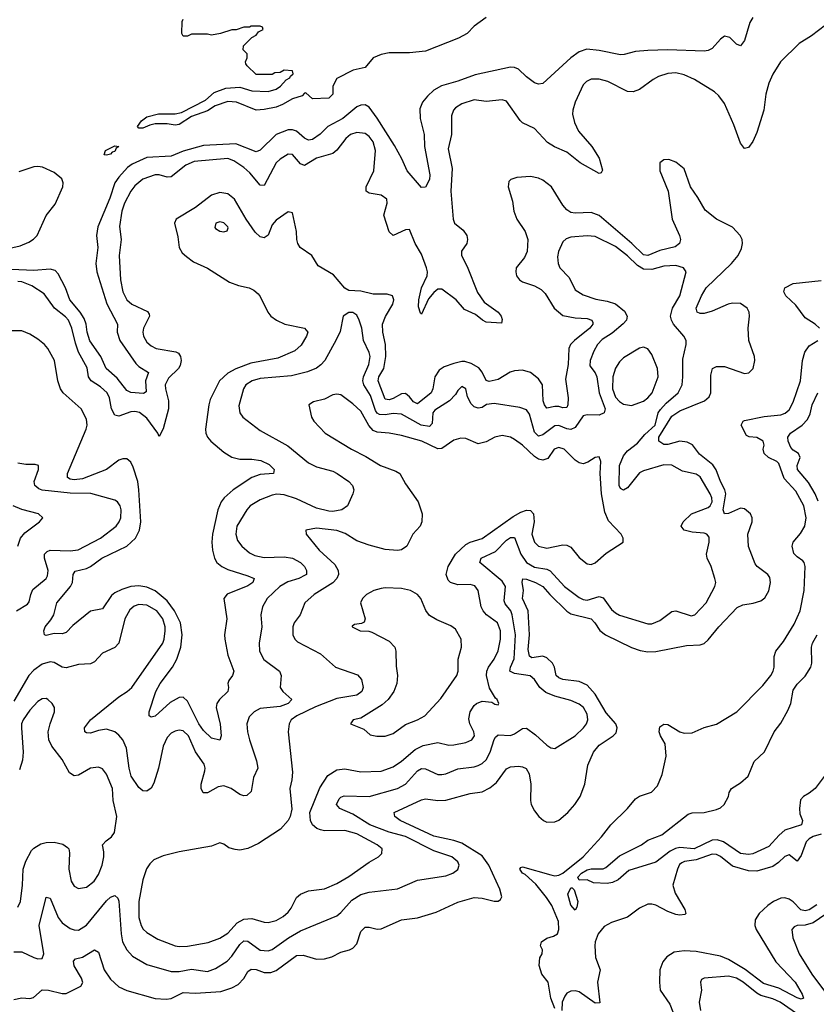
# Model space of a CAD drawing. Header units: inches. Extents: x 1384664 to 1536621, y 460766 to 646467.
# Tile 442 of 488: x 1463620 to 1467565, y 603180 to 608059. Entities that reach past the tile are written whole.
import ezdxf

# ---------------------------------------------------------------- set-up
doc = ezdxf.new("R2010")
doc.units = ezdxf.units.IN
doc.header["$MEASUREMENT"] = 0
doc.layers.add('B4660', color=7, linetype='Continuous')

msp = doc.modelspace()

# ---------------------------------------------------------------- linework, layer by layer
at = {"layer": 'B4660', "color": 5}
for points, elevation in [([(1467250.2, 608069.8), (1467235.5, 608044.5), (1467210, 607956), (1467190, 607929.2), (1467170, 607937), (1467137, 607970), (1467110, 607977.4), (1467090, 607962.9), (1467050, 607916.9), (1467030, 607906.8), (1467010, 607903.5), (1466830, 607909), (1466730, 607905.8), (1466670, 607900.9), (1466614.3, 607885.7), (1466595.1, 607884.9), (1466490, 607906.9), (1466427.8, 607912.2), (1466390, 607900.3), (1466349.6, 607870.4), (1466210, 607742), (1466190, 607739.6), (1466170, 607746.6), (1466130, 607775.6), (1466090, 607813.3), (1466070, 607822.7), (1466050, 607823.6), (1465874.9, 607785.1), (1465790, 607754.3), (1465708.3, 607731.7), (1465671, 607709), (1465639.3, 607680.7), (1465614.5, 607650), (1465602.2, 607617.8), (1465603.6, 607570), (1465623.1, 607490), (1465624.7, 607430), (1465651.2, 607290), (1465650, 607267.3), (1465630, 607229.8), (1465610, 607227.6), (1465539.3, 607310), (1465512.3, 607370), (1465475.6, 607435.6), (1465390, 607570.7), (1465350, 607624.8), (1465330, 607636.2), (1465310, 607635.3), (1465290, 607626.6), (1465220.5, 607570), (1465145.6, 607530), (1465108.5, 607491.5), (1465070, 607465.6), (1465050, 607461.8), (1465030, 607471.8), (1464990, 607505.8), (1464970, 607512.5), (1464950, 607512.6), (1464889.4, 607490), (1464810, 607411.6), (1464790, 607404.8), (1464690, 607444.5), (1464530, 607436.2), (1464430, 607407), (1464370, 607382.4), (1464250, 607375.8), (1464176.4, 607343.6), (1464153.9, 607326.1), (1464110, 607278.5), (1464091, 607250), (1464065.7, 607174.3), (1464007.2, 607032.8), (1464000.1, 606990), (1464006.1, 606930), (1463995.9, 606850), (1464001.5, 606810), (1464051.7, 606651.7), (1464103.2, 606550), (1464103, 606510), (1464115.4, 606470), (1464195.2, 606355.2), (1464210, 606340.5), (1464257.2, 606310), (1464243, 606270), (1464245.8, 606214.2), (1464233.5, 606206.5), (1464170, 606210.8), (1464150, 606220.8), (1464102.2, 606282.2), (1464047.9, 606330), (1464021.1, 606390), (1463967.2, 606467.2), (1463954.5, 606510), (1463948.8, 606550), (1463938.3, 606578.3), (1463918.3, 606610), (1463868.6, 606670), (1463845.6, 606730), (1463810, 606799.2), (1463795.4, 606815.4), (1463770, 606822.8), (1463690, 606816), (1463578.3, 606821.7)], 660), ([(1465930, 608069.5), (1465870, 608026.6), (1465835.5, 607990), (1465793.4, 607966.6), (1465630, 607903.6), (1465550, 607894.5), (1465450, 607894.5), (1465410, 607886.6), (1465370.4, 607869.6), (1465330, 607821.2), (1465270.9, 607809.1), (1465190, 607768), (1465170.8, 607729.2), (1465170.6, 607690), (1465150, 607669.4), (1465070, 607666), (1465036.4, 607696.4), (1465030, 607695.3), (1465018.8, 607681.2), (1464970, 607666.6), (1464922, 607638), (1464890, 607625.8), (1464830, 607613.1), (1464791, 607611), (1464694, 607650), (1464650, 607652.9), (1464587.5, 607632.5), (1464550, 607606.6), (1464470, 607579.7), (1464410, 607540.3), (1464390, 607536.8), (1464350, 607542.5), (1464290, 607542.2), (1464263.4, 607536.6), (1464230, 607521), (1464210, 607521.6), (1464203.5, 607530), (1464222, 607558), (1464250, 607577.6), (1464307.4, 607592.6), (1464390, 607592.2), (1464420.3, 607599.7), (1464539.7, 607660.3), (1464582.3, 607697.7), (1464640.8, 607719.2), (1464710, 607724.9), (1464770, 607706.4), (1464850, 607703.7), (1464890, 607714.8), (1464911.8, 607730), (1464939.3, 607760.7), (1464957.2, 607770), (1464960.2, 607779.8), (1464974, 607790), (1464970, 607806), (1464930, 607808), (1464910, 607798), (1464883.6, 607796.4), (1464870, 607788), (1464790, 607788), (1464746, 607830), (1464740.4, 607840.4), (1464738, 607850), (1464746, 607870), (1464746, 607890), (1464726, 607910), (1464728, 607930), (1464768.9, 607971.1), (1464790, 607982), (1464802, 607998), (1464826, 608010), (1464822, 608022), (1464810, 608026), (1464766, 608026), (1464758, 608022), (1464730, 608022), (1464690.9, 608009.1), (1464670, 608008.7), (1464614, 607990), (1464570, 607982), (1464550, 607988), (1464470, 607988), (1464450, 607978), (1464430, 607978), (1464422, 607990), (1464424, 608050), (1464430, 608062)], 640), ([(1467610, 608031.1), (1467541.8, 607978.2), (1467479.8, 607940.2), (1467387.6, 607850), (1467350, 607788.2), (1467330, 607744.2), (1467316, 607690), (1467305.9, 607610), (1467270, 607500.5), (1467250, 607454.7), (1467230, 607425.6), (1467210, 607420.7), (1467190, 607447.3), (1467157.1, 607537.1), (1467110, 607644.2), (1467082, 607682), (1467061, 607701), (1466962.6, 607762.6), (1466910, 607785.5), (1466870, 607795), (1466830, 607792.2), (1466783.4, 607776.6), (1466757, 607763), (1466690, 607712.8), (1466658.7, 607701.3), (1466630, 607703.7), (1466532.7, 607752.7), (1466490, 607764.9), (1466450, 607764.1), (1466426.8, 607753.2), (1466410, 607736), (1466371, 607650), (1466359.3, 607610), (1466358.2, 607590), (1466368.3, 607550), (1466387.3, 607507.3), (1466452.7, 607430), (1466490, 607372), (1466506.4, 607313.6), (1466499.9, 607300.1), (1466490, 607296.3), (1466396, 607350), (1466330, 607403), (1466269, 607429), (1466234.3, 607450), (1466170, 607520.2), (1466110, 607548.2), (1466098.9, 607558.9), (1466030, 607655.4), (1466010, 607661.4), (1465930, 607653.3), (1465870, 607661.8), (1465810, 607642.2), (1465778.1, 607621.9), (1465767.5, 607610), (1465757.5, 607582.5), (1465757.7, 607490), (1465741.8, 607418.2), (1465761.2, 607321.2), (1465755.3, 607210), (1465766.1, 607070), (1465773.2, 607050), (1465816.4, 607016.4), (1465834, 606990), (1465838.1, 606970), (1465833.4, 606950), (1465808.4, 606911.6), (1465808.2, 606890), (1465835.3, 606835.3), (1465886.4, 606706.4), (1465919.9, 606659.9), (1465989.2, 606610), (1466004.4, 606590), (1466010, 606574), (1466005.2, 606554.8), (1465930, 606559.8), (1465911.1, 606570), (1465877.5, 606597.5), (1465822.9, 606622.9), (1465781.6, 606670), (1465710, 606723.2), (1465690, 606724.1), (1465670, 606707.8), (1465645.1, 606674.9), (1465610, 606599.6), (1465604.2, 606604.2), (1465595.5, 606635.6), (1465595.8, 606670), (1465610, 606730.2), (1465637.1, 606790), (1465639.3, 606810), (1465635.1, 606830), (1465610, 606896.5), (1465579.1, 606950), (1465550, 607019.8), (1465530, 607018.2), (1465470, 606988.8), (1465450, 607007.6), (1465423.4, 607090), (1465440.3, 607150), (1465437.7, 607170), (1465409.6, 607190), (1465350, 607199.4), (1465335.6, 607210), (1465336.1, 607230), (1465374.2, 607310), (1465382.5, 607410), (1465370, 607454.4), (1465350, 607480.5), (1465330, 607494.5), (1465290, 607499.4), (1465258, 607490), (1465235.5, 607470), (1465190, 607412.2), (1465170, 607396.6), (1465090, 607372.3), (1465030, 607337), (1465010, 607343.9), (1464970, 607390.7), (1464950, 607392.2), (1464910, 607368), (1464889.5, 607350), (1464830, 607236.8), (1464810, 607239), (1464759.5, 607299.5), (1464730, 607326.4), (1464679.5, 607359.5), (1464650, 607370.3), (1464484.5, 607355.5), (1464442, 607338), (1464370, 607280.2), (1464350, 607279.4), (1464310, 607290.4), (1464290, 607290.9), (1464230, 607269.2), (1464190, 607236.3), (1464170.4, 607209.6), (1464138.7, 607150), (1464124.6, 607110), (1464114.4, 607034.4), (1464122.8, 606970), (1464112.5, 606890), (1464118.7, 606770), (1464129.6, 606710), (1464150.8, 606670.8), (1464174.5, 606650), (1464252.3, 606612.3), (1464260.2, 606600.2), (1464263, 606590), (1464232.6, 606530), (1464228.7, 606510), (1464232.2, 606490), (1464250, 606460.3), (1464270, 606442.6), (1464294.9, 606430), (1464393.1, 606413.1), (1464406.3, 606406.3), (1464416.6, 606390), (1464420.1, 606370), (1464414.7, 606345.3), (1464406, 606330), (1464357.2, 606282.8), (1464340.1, 606250), (1464341.2, 606230), (1464356.9, 606170), (1464357.2, 606130), (1464330, 606031.5), (1464310, 605993.6), (1464303.7, 606010), (1464250, 606084.5), (1464212.6, 606112.6), (1464190, 606117.7), (1464170, 606116.3), (1464110, 606094), (1464090, 606098.5), (1464073.7, 606130), (1464064.7, 606184.7), (1464052.1, 606210), (1464020.1, 606240.1), (1463973.1, 606270), (1463960.3, 606290), (1463953.6, 606333.6), (1463911.1, 606411.1), (1463895.5, 606455.5), (1463877.8, 606530), (1463861.1, 606570), (1463847, 606587), (1463791.5, 606630), (1463740.5, 606700.5), (1463680.2, 606740.2), (1463630, 606759.5), (1463610, 606761.3)], 680), ([(1463590, 603203.5), (1463630, 603211.8), (1463670, 603208.5), (1463687.1, 603212.9), (1463730, 603250.9), (1463762.8, 603250), (1463830, 603234.1), (1463850, 603233.5), (1463922.9, 603270), (1463931.6, 603288.4), (1463926.3, 603310), (1463888.5, 603370), (1463885.8, 603394.2), (1463895.5, 603404.5), (1463930, 603414.1), (1463990, 603449.2), (1464010, 603438.7), (1464038.5, 603350), (1464070, 603304.8), (1464110, 603267.1), (1464150, 603247.8), (1464290, 603209.4), (1464345.6, 603205.6), (1464370, 603208.9), (1464430, 603238.9), (1464490, 603235.6), (1464616.2, 603243.8), (1464670, 603261.9), (1464701.3, 603278.7), (1464730, 603308.3), (1464750, 603342.4), (1464766.5, 603353.5), (1464790, 603351.8), (1464830, 603337.5), (1464862.7, 603337.3), (1464890, 603348.2), (1464990, 603422), (1465023.3, 603423.3), (1465090, 603404.1), (1465130, 603405.4), (1465164.8, 603415.2), (1465210, 603438.5), (1465253.6, 603450), (1465270, 603458.2), (1465290, 603479.6), (1465310, 603541.3), (1465330, 603562.6), (1465350, 603562.5), (1465390, 603552.6), (1465410, 603553.7), (1465510, 603599), (1465590, 603608.4), (1465683.1, 603636.9), (1465790, 603685.3), (1465870, 603709.1), (1465910, 603706.5), (1465970, 603690.3), (1465990, 603690.4), (1466001.1, 603698.9), (1466008.1, 603711.9), (1465998, 603750), (1465944, 603870), (1465910, 603916.3), (1465810, 603977.9), (1465770, 603991.5), (1465670, 604013.7), (1465504.8, 604090), (1465477.7, 604110), (1465474.7, 604130), (1465610, 604193.1), (1465630, 604198.3), (1465690, 604189.4), (1465730, 604190.9), (1465850, 604224.6), (1465910, 604233.6), (1465947.7, 604252.3), (1465981.3, 604278.7), (1466030, 604346), (1466050, 604356.2), (1466090, 604359.6), (1466110, 604356.9), (1466128.2, 604348.2), (1466142.6, 604322.6), (1466151.2, 604270), (1466149.3, 604189.3), (1466153.5, 604170), (1466170, 604138), (1466191.1, 604110), (1466213.4, 604090), (1466230, 604082), (1466270, 604084.1), (1466290, 604093), (1466333.8, 604130), (1466369.5, 604170.5), (1466395.2, 604210), (1466419, 604270), (1466434.3, 604365.7), (1466460.8, 604430), (1466490, 604463.5), (1466559.7, 604510), (1466574.5, 604525.5), (1466579.6, 604550), (1466572, 604570), (1466524.7, 604624.7), (1466470, 604716.7), (1466430, 604761.7), (1466390, 604779), (1466310, 604789.5), (1466290, 604797.5), (1466277.1, 604810), (1466267.7, 604850), (1466257.8, 604870), (1466230, 604897.5), (1466210, 604904.3), (1466156.6, 604896.6), (1466144.9, 604904.9), (1466138.2, 604938.2), (1466144.8, 605010), (1466138, 605130), (1466109.5, 605190), (1466114.4, 605230), (1466107.7, 605272.3), (1466111.3, 605288.7), (1466130, 605286.6), (1466174, 605270), (1466210, 605250.1), (1466245, 605210), (1466330, 605128.1), (1466350, 605114.7), (1466450.1, 605090.1), (1466468.8, 605070), (1466492.4, 605032.4), (1466521.3, 605010), (1466650, 604948.3), (1466693.5, 604933.5), (1466730, 604927.2), (1466771.1, 604928.9), (1466922.1, 604957.9), (1466990, 604961), (1467010, 604968.4), (1467030, 604985.5), (1467082.2, 605050), (1467173.5, 605146.5), (1467200.7, 605159.3), (1467253.1, 605166.9), (1467290, 605178.9), (1467310, 605194.3), (1467330.7, 605229.3), (1467338.5, 605270), (1467334.2, 605294.2), (1467324.9, 605310), (1467271.5, 605350), (1467262, 605362), (1467229.3, 605449.3), (1467225.2, 605510), (1467247, 605570), (1467247.6, 605590), (1467238.5, 605610), (1467210, 605635.8), (1467190, 605638.7), (1467130, 605612.8), (1467109.8, 605610), (1467103.3, 605630), (1467117.1, 605710), (1467112.6, 605730), (1467090.3, 605770), (1467068.9, 605828.9), (1467052.9, 605852.9), (1466986.6, 605906.6), (1466951.7, 605951.7), (1466925.8, 605965.8), (1466890, 605970.9), (1466830, 605953.7), (1466810, 605953.7), (1466785.7, 605970), (1466784.6, 605990), (1466850, 606094.4), (1466890, 606120.5), (1467012.1, 606170), (1467034.6, 606190), (1467042.5, 606210), (1467042.3, 606297.7), (1467051.1, 606330), (1467070, 606340.2), (1467110, 606340.1), (1467210, 606305.1), (1467231.7, 606308.3), (1467252.9, 606330), (1467261.5, 606370), (1467259.6, 606390), (1467231.1, 606470), (1467227.7, 606530), (1467234.6, 606590), (1467232.9, 606610), (1467222, 606630), (1467190, 606652), (1467150, 606654.2), (1467129.1, 606650), (1467050, 606614.6), (1467010, 606602.9), (1466990, 606603.7), (1466975.8, 606610), (1466970.7, 606630), (1466996.2, 606690), (1467019.9, 606730), (1467144.8, 606850), (1467178.5, 606890), (1467195.3, 606924.7), (1467199.8, 606950), (1467197.8, 606970), (1467188, 606990), (1467150, 607030.6), (1467070, 607071.1), (1467014.6, 607114.6), (1466978.5, 607178.5), (1466941.5, 607230), (1466910, 607319.7), (1466870, 607353.3), (1466834.4, 607365.6), (1466810, 607364.7), (1466790.4, 607350), (1466790.2, 607310), (1466831.8, 607210), (1466850.8, 607070), (1466888, 606990), (1466893, 606970), (1466887.5, 606950), (1466866.2, 606933.8), (1466790, 606915), (1466730, 606889.9), (1466710, 606893.5), (1466651.2, 606950), (1466490, 607088.7), (1466450, 607104.1), (1466370, 607100.3), (1466350, 607103.7), (1466330, 607116.5), (1466310, 607140.3), (1466252.9, 607230), (1466210, 607264), (1466190, 607273.2), (1466150, 607281.5), (1466082.5, 607277.5), (1466052.2, 607267.8), (1466043, 607257), (1466038.7, 607230), (1466059.7, 607159.7), (1466067.5, 607110), (1466082.1, 607070), (1466123.2, 607010), (1466136, 606970), (1466132.6, 606910), (1466119.1, 606880.9), (1466079.2, 606830), (1466076.2, 606810), (1466080.7, 606790), (1466095.6, 606770), (1466110, 606760.2), (1466170, 606739.8), (1466201.9, 606721.9), (1466221.9, 606701.9), (1466266.3, 606630), (1466310, 606593), (1466370, 606581.6), (1466430, 606578.5), (1466454, 606570), (1466457.9, 606557.9), (1466459, 606550), (1466443.9, 606530), (1466367.2, 606470), (1466347.9, 606450), (1466339.8, 606430), (1466336.9, 606350), (1466322.8, 606277.2), (1466335.4, 606184.6), (1466334.5, 606150), (1466330, 606137.8), (1466310, 606135), (1466290, 606141.6), (1466270, 606142), (1466230, 606134.3), (1466218.2, 606150), (1466213, 606170), (1466208.8, 606250), (1466190, 606278.9), (1466150, 606310.5), (1466110, 606322.2), (1466070, 606318.7), (1466048.4, 606311.6), (1465990, 606275.3), (1465945.3, 606265.3), (1465930, 606270.8), (1465910, 606311.7), (1465893, 606333), (1465855.8, 606355.8), (1465825.1, 606365.1), (1465810, 606365.9), (1465770, 606355.7), (1465721.9, 606338.1), (1465697.1, 606322.9), (1465675, 606290), (1465666.5, 606230), (1465657.5, 606210), (1465590, 606155.3), (1465570, 606164.7), (1465550, 606190.9), (1465530, 606205.8), (1465510, 606204.2), (1465470, 606181.2), (1465450, 606174.7), (1465430, 606179), (1465394.6, 606270), (1465399, 606290), (1465422.6, 606330), (1465433.3, 606390), (1465432.1, 606450), (1465418.2, 606510), (1465417, 606550), (1465431.4, 606588.6), (1465467.9, 606650), (1465472.6, 606670), (1465465.4, 606690), (1465439.2, 606699.2), (1465370, 606699.5), (1465310, 606714.4), (1465250, 606716.3), (1465230, 606728.9), (1465174.5, 606794.5), (1465098.5, 606838.5), (1465065.7, 606890), (1465009.3, 606930), (1464996.6, 606950), (1464991.6, 606970), (1464989.9, 607010), (1464970, 607101.6), (1464950, 607106.6), (1464890, 607066), (1464870, 607042.6), (1464849.5, 606990.5), (1464830, 606977.3), (1464810, 606983.2), (1464785.8, 607005.8), (1464741, 607070), (1464684.1, 607170), (1464650, 607195.2), (1464610, 607203), (1464570, 607189.9), (1464490, 607128.3), (1464395.3, 607070), (1464386.7, 607050), (1464403.6, 606983.6), (1464410.1, 606930), (1464424.2, 606904.2), (1464444.9, 606884.9), (1464479.7, 606859.7), (1464550, 606827.2), (1464658.7, 606758.7), (1464702.6, 606742.6), (1464756, 606730), (1464778.5, 606718.5), (1464801.1, 606701.1), (1464810, 606688), (1464848, 606610), (1464863.6, 606590), (1464891.6, 606570), (1464932.2, 606550), (1465030.1, 606530.1), (1465046.4, 606510), (1465040.5, 606490), (1465013.5, 606446.5), (1464982.7, 606417.3), (1464897.8, 606382.2), (1464763.7, 606356.3), (1464690, 606329.5), (1464650, 606307.5), (1464609.5, 606270), (1464563.6, 606176.4), (1464555.7, 606150), (1464539.4, 606030), (1464540.9, 606010), (1464549.4, 605990), (1464566.4, 605970), (1464630, 605915.8), (1464670.8, 605890.8), (1464710, 605880.8), (1464770, 605881.7), (1464814.5, 605874.5), (1464854.4, 605854.4), (1464879.6, 605830), (1464876, 605810), (1464810, 605805.9), (1464770, 605790.9), (1464676.2, 605730), (1464631.9, 605690), (1464616.8, 605670), (1464601.7, 605630), (1464573.8, 605510), (1464571.2, 605470), (1464575.1, 605430), (1464584.2, 605390), (1464595.9, 605370), (1464620.2, 605350), (1464650, 605333.8), (1464750, 605303.8), (1464781.3, 605290), (1464773.8, 605270), (1464750, 605254.2), (1464647.4, 605212.6), (1464630.2, 605190), (1464645.5, 605090), (1464634.5, 605010), (1464636.3, 604990), (1464650.9, 604910), (1464679.7, 604830), (1464672.9, 604810), (1464654.7, 604785.3), (1464650.3, 604770), (1464654, 604750), (1464650.3, 604730), (1464609.1, 604690.9), (1464596.6, 604670), (1464592.2, 604650), (1464612.4, 604567.6), (1464617.7, 604510), (1464611.4, 604488.6), (1464570, 604498.5), (1464530, 604536.5), (1464507.4, 604570), (1464450, 604682.6), (1464430, 604701.3), (1464410, 604700.5), (1464364.1, 604675.9), (1464290, 604607.9), (1464270, 604602.4), (1464261.6, 604610), (1464260.4, 604630), (1464294, 604730), (1464315.2, 604770), (1464375.8, 604850), (1464398.1, 604890), (1464416.9, 604950), (1464424.8, 605010), (1464416.7, 605070), (1464386.1, 605130), (1464350, 605178.5), (1464290, 605228.8), (1464250, 605247.1), (1464210, 605253.5), (1464170, 605249.5), (1464124.7, 605235.3), (1464090, 605218.8), (1464074, 605206), (1464030, 605140.3), (1463970, 605128.8), (1463882.2, 605057.8), (1463850, 605022.7), (1463830, 605016.2), (1463790, 605017.9), (1463750, 605007), (1463742, 605010), (1463739.3, 605030), (1463745, 605050), (1463774.5, 605085.5), (1463788.4, 605110), (1463803.2, 605170), (1463870.5, 605250), (1463880.7, 605270), (1463884.9, 605310), (1463893.6, 605326.4), (1463950, 605340.1), (1463969.8, 605350), (1464025.8, 605390), (1464150, 605449.6), (1464193, 605490), (1464212.9, 605530), (1464219.9, 605570), (1464210, 605729), (1464204.2, 605770), (1464181.8, 605841.8), (1464170, 605867.1), (1464150, 605882.8), (1464130, 605883.7), (1464110, 605877), (1464050, 605829.3), (1463930, 605784.2), (1463890, 605778.4), (1463870, 605781.3), (1463855.5, 605790), (1463856.5, 605810), (1463948.7, 606030), (1463952.9, 606050), (1463950, 606079.7), (1463923.2, 606130), (1463835, 606210), (1463821.4, 606230), (1463807.6, 606270), (1463791.6, 606370), (1463758.7, 606430), (1463742, 606450), (1463710, 606475.9), (1463670, 606500.7), (1463630, 606517.8), (1463570, 606517.8)], 720), ([(1463570, 606927.5), (1463621.1, 606938.9), (1463664, 606956), (1463688.7, 606971.3), (1463706.3, 606990), (1463750, 607089.2), (1463795.5, 607144.5), (1463832.7, 607230), (1463834.9, 607250), (1463829, 607270), (1463790, 607302), (1463731.9, 607328.1), (1463709.1, 607330.9), (1463690, 607329.2), (1463614.9, 607305.1)], 660), ([(1463590, 603439.7), (1463630, 603439.2), (1463690, 603411.4), (1463710, 603405.5), (1463730, 603407), (1463739.8, 603430), (1463716, 603570), (1463750, 603710.4), (1463770, 603705.3), (1463810.8, 603610), (1463830, 603584.3), (1463870, 603556.1), (1463890, 603548.7), (1463910, 603547.7), (1463950, 603572), (1464050, 603692), (1464070, 603711.1), (1464090, 603718.3), (1464105.7, 603705.7), (1464110, 603691), (1464121.6, 603530), (1464129.1, 603489.1), (1464149.6, 603449.6), (1464178.5, 603418.5), (1464250, 603377.6), (1464370, 603342.8), (1464410, 603343.1), (1464470, 603353.9), (1464550, 603342.6), (1464590, 603357.1), (1464646.8, 603393.2), (1464670, 603418.3), (1464710, 603476.8), (1464730, 603494.4), (1464750, 603492.7), (1464810, 603448.9), (1464850, 603445), (1464870, 603451.4), (1464950.6, 603509.4), (1465010, 603544.7), (1465190, 603618.4), (1465210, 603634.2), (1465263.9, 603696.1), (1465310, 603724.3), (1465350, 603736.1), (1465490, 603752.6), (1465590, 603795), (1465730, 603816.1), (1465764.5, 603830), (1465790, 603847.4), (1465796.9, 603870), (1465790, 603886), (1465760.5, 603910), (1465670, 603941), (1465530, 604011.8), (1465450, 604033.7), (1465353.9, 604070), (1465270, 604122.2), (1465205.4, 604150), (1465189.1, 604170), (1465201.8, 604198.2), (1465210, 604206.9), (1465226.9, 604213.1), (1465350, 604209.1), (1465490, 604248.6), (1465530, 604270.8), (1465590, 604336.4), (1465610, 604348.8), (1465630, 604347.5), (1465690, 604319.2), (1465710, 604318.6), (1465730, 604322.5), (1465790, 604347), (1465870, 604356.6), (1465890, 604362.8), (1465910, 604373.4), (1465930, 604391.7), (1465950, 604429.2), (1465970, 604492), (1465976.2, 604503.8), (1465990, 604515.3), (1466050, 604512.7), (1466070, 604519.4), (1466110, 604547.3), (1466130, 604547.5), (1466175, 604515), (1466230, 604463.5), (1466250, 604450.2), (1466270, 604446.9), (1466370, 604511.1), (1466412.4, 604550), (1466427.3, 604570), (1466433.3, 604590), (1466430, 604617.6), (1466411.5, 604650), (1466390, 604667.4), (1466350, 604686.2), (1466270, 604706.1), (1466225.2, 604725.2), (1466195.2, 604750), (1466169.1, 604790), (1466147.7, 604807.7), (1466070, 604818.5), (1466047.3, 604830), (1466049.9, 604850), (1466068.5, 604891.5), (1466074.9, 605010), (1466059.5, 605110), (1466051.7, 605130), (1466024.7, 605164.7), (1466019.3, 605179.3), (1466025.4, 605250), (1466010, 605276.8), (1465898.2, 605370), (1465904.7, 605390), (1465975.9, 605424.1), (1466030, 605479.5), (1466050, 605493.8), (1466070, 605492.3), (1466102.1, 605410), (1466129.8, 605369.8), (1466170, 605346), (1466230, 605336.4), (1466247.2, 605327.2), (1466318.1, 605250), (1466390, 605195.5), (1466410, 605186.1), (1466430, 605183.3), (1466490, 605200.1), (1466510, 605194.8), (1466550, 605136.5), (1466570, 605119), (1466590, 605108.8), (1466730, 605065), (1466750, 605065.7), (1466790, 605081), (1466850, 605127.2), (1466870, 605130.3), (1466944.6, 605104.6), (1466962.9, 605110), (1467019.8, 605170), (1467062.7, 605250), (1467066.9, 605270), (1467062.6, 605290), (1467044.7, 605350), (1467024.7, 605390), (1467021.1, 605410), (1467034, 605470), (1467034.2, 605494.2), (1467022.9, 605510), (1467010, 605515), (1466950, 605519.8), (1466910, 605529), (1466895.1, 605550), (1466905.3, 605570), (1466946.2, 605610), (1467030, 605642.3), (1467039.3, 605650), (1467049.4, 605670), (1467048.5, 605690), (1467039.3, 605710), (1466990, 605793.6), (1466970, 605806.7), (1466902.3, 605822.3), (1466850, 605851.9), (1466810, 605852.9), (1466710, 605823.9), (1466690, 605812.8), (1466630, 605739.8), (1466610, 605726.8), (1466595.7, 605735.7), (1466589.5, 605750), (1466590.4, 605850), (1466610, 605897.6), (1466630, 605922.2), (1466680, 605960), (1466716.2, 606003.8), (1466767.2, 606050), (1466782.6, 606110), (1466792.8, 606127.2), (1466821.4, 606158.6), (1466880.2, 606210), (1466900.4, 606250), (1466904.5, 606290), (1466903.4, 606376.6), (1466921, 606450), (1466921.1, 606470), (1466909.8, 606490), (1466857.8, 606550), (1466847.5, 606570), (1466843.8, 606590), (1466853.4, 606630), (1466890, 606690.5), (1466921.1, 606810), (1466907, 606830), (1466870, 606840.6), (1466810, 606837.1), (1466750, 606820.5), (1466710, 606822.7), (1466680.3, 606840.3), (1466630, 606888.5), (1466570, 606934.3), (1466470, 606984.9), (1466430, 606988.6), (1466350, 606981.1), (1466326.4, 606973.6), (1466310, 606957.4), (1466287.8, 606910), (1466283.2, 606883.2), (1466285.8, 606850), (1466294.7, 606830), (1466340.6, 606780.6), (1466370, 606720.7), (1466410, 606695.2), (1466473.4, 606673.4), (1466530, 606664.6), (1466570, 606651.7), (1466615.4, 606615.4), (1466628.9, 606590), (1466625.5, 606570), (1466608.6, 606551.4), (1466554.1, 606505.9), (1466505.3, 606474.7), (1466481.9, 606450), (1466462.8, 606417.2), (1466445.3, 606370), (1466443.5, 606343.5), (1466470, 606309.4), (1466478.4, 606290), (1466490.1, 606210), (1466519.7, 606130), (1466513.7, 606110), (1466490, 606098.6), (1466430, 606100.3), (1466410, 606096.1), (1466370, 606038), (1466350, 606028.6), (1466330, 606031.9), (1466290, 606048.3), (1466270, 606046.5), (1466210, 606001.9), (1466190, 605994.9), (1466170, 606015.1), (1466144.2, 606104.2), (1466130, 606125), (1466097.4, 606137.4), (1465970, 606156.5), (1465931.8, 606151.8), (1465910, 606137.8), (1465890, 606133.2), (1465870, 606140.8), (1465855.2, 606155.2), (1465837.3, 606190), (1465830, 606229), (1465810, 606242), (1465790, 606220.9), (1465778.9, 606201.1), (1465748.2, 606170), (1465675.2, 606124.8), (1465665.9, 606110), (1465662.3, 606057.7), (1465650, 606043.8), (1465607.2, 606050), (1465510, 606104), (1465470, 606108), (1465430, 606100.3), (1465402.2, 606102.2), (1465390, 606108.9), (1465382, 606122), (1465356.6, 606196.6), (1465323.5, 606250), (1465319.5, 606270), (1465321.7, 606290), (1465349.1, 606350), (1465355, 606390), (1465350.4, 606410), (1465323.2, 606470), (1465313.8, 606530), (1465301.5, 606570), (1465290, 606594.7), (1465270, 606608.2), (1465250, 606608.3), (1465221.1, 606590), (1465206.3, 606513.7), (1465187.2, 606472.8), (1465130.2, 606370), (1465111.8, 606348.2), (1465090, 606331.6), (1465045.4, 606314.6), (1464965.6, 606294.4), (1464810, 606281.1), (1464771, 606269), (1464739.2, 606250), (1464727.8, 606230), (1464705.2, 606145.2), (1464709.1, 606110), (1464725.3, 606090), (1464810, 606023.6), (1464947.8, 605947.8), (1465050, 605862.7), (1465090, 605842.7), (1465170, 605821.6), (1465191.4, 605810), (1465250.4, 605770), (1465268.4, 605750), (1465274, 605730), (1465270.2, 605709.8), (1465243.8, 605650), (1465214.8, 605630), (1465170, 605622.3), (1465150, 605623.1), (1465090, 605639.1), (1464990, 605684.3), (1464930, 605704.3), (1464892.5, 605707.5), (1464870, 605703), (1464810, 605680.2), (1464761.2, 605650), (1464744.1, 605630), (1464695.5, 605550), (1464690.2, 605510), (1464699, 605479), (1464719.1, 605450), (1464757.1, 605417.1), (1464784, 605404), (1464830, 605393.5), (1464930, 605396.9), (1464970, 605390.1), (1465010.2, 605370), (1465030.2, 605350), (1465040.7, 605330), (1465039.6, 605310), (1465034.1, 605305.9), (1465002, 605290), (1464946.8, 605273.2), (1464907.2, 605250), (1464844.7, 605190), (1464822.2, 605150), (1464814.2, 605110), (1464818.4, 605050), (1464805, 604970), (1464807.8, 604930), (1464828.8, 604888.8), (1464906.8, 604830), (1464915, 604810), (1464910.2, 604750), (1464923.2, 604730), (1464967.4, 604690), (1464948.9, 604670), (1464910, 604655.9), (1464810, 604645.2), (1464780.3, 604630), (1464755.6, 604604.4), (1464745, 604570), (1464748.1, 604530), (1464757.3, 604490), (1464793.2, 604386.8), (1464798.2, 604350), (1464776.9, 604303.1), (1464766.1, 604233.9), (1464745.1, 604214.9), (1464730, 604213.1), (1464710, 604219.8), (1464666.2, 604250), (1464630, 604261.8), (1464602.8, 604257.2), (1464550, 604227.2), (1464528.4, 604228.4), (1464517.8, 604250), (1464517.8, 604270), (1464536.2, 604336.2), (1464538, 604350), (1464533.1, 604370), (1464490.7, 604430.7), (1464456.3, 604510), (1464430, 604534.8), (1464410, 604538.2), (1464390, 604533.2), (1464370, 604522.8), (1464350, 604502.3), (1464330, 604459.6), (1464306.8, 604350), (1464283.5, 604276.5), (1464270, 604251.3), (1464250, 604236.9), (1464230, 604237.7), (1464210, 604253.7), (1464172.4, 604310), (1464161.6, 604350), (1464149, 604450), (1464130.8, 604490), (1464110, 604513.7), (1464090, 604530.8), (1464050, 604543.2), (1464010, 604536.8), (1463970, 604523.8), (1463950, 604524.7), (1463942.9, 604530), (1463940.4, 604550), (1463970.8, 604590), (1464110, 604703.2), (1464152.6, 604730), (1464174.5, 604750), (1464328.7, 604970), (1464335.8, 604990), (1464340.6, 605030), (1464339.9, 605050), (1464327.7, 605090), (1464298, 605130), (1464250, 605158.2), (1464210, 605161.6), (1464187.3, 605152.7), (1464165.4, 605134.6), (1464139.8, 605090), (1464110, 604969.5), (1464090, 604948), (1464030, 604919.5), (1463990, 604877.6), (1463970, 604867.4), (1463910, 604864.4), (1463850, 604847.7), (1463830, 604850.7), (1463790, 604873.5), (1463770, 604877.8), (1463730, 604864.7), (1463690, 604835.6), (1463664.2, 604810), (1463590, 604682.5)], 740), ([(1467580.3, 606530), (1467559.2, 606550), (1467510, 606582.3), (1467463.8, 606643.8), (1467414.9, 606690), (1467404, 606710), (1467409.8, 606730), (1467450, 606752.3), (1467590, 606766.2)], 680), ([(1466270, 603158.5), (1466250.8, 603210.8), (1466236.3, 603290), (1466205.5, 603330), (1466192.6, 603372.6), (1466196.5, 603410), (1466206.9, 603430), (1466208.7, 603450), (1466198.5, 603470), (1466203.7, 603490), (1466230, 603507.8), (1466263, 603517), (1466283.4, 603530), (1466289.9, 603550.1), (1466288.5, 603590), (1466256, 603670), (1466229.6, 603710), (1466176, 603776), (1466122.9, 603822.9), (1466109.2, 603830), (1466096.9, 603850), (1466101.8, 603858.2), (1466110, 603860.8), (1466250, 603821.4), (1466270, 603817.4), (1466290, 603819.8), (1466310, 603829.2), (1466410, 603911.2), (1466501.7, 604010), (1466547.4, 604070), (1466630.4, 604149.6), (1466670, 604198), (1466690, 604211.1), (1466749.1, 604230.9), (1466778, 604262), (1466801.8, 604318.2), (1466821.5, 604410), (1466816.8, 604470), (1466792.9, 604510), (1466786.5, 604530), (1466790, 604555.5), (1466810, 604568.7), (1466830, 604566.3), (1466890, 604529.3), (1466910, 604523), (1466950, 604524.7), (1467010, 604551.2), (1467070, 604568.6), (1467171, 604630), (1467301.1, 604758.9), (1467340.7, 604810), (1467352.2, 604830), (1467356.2, 604850), (1467356.1, 604903.9), (1467364.6, 604930), (1467403, 604977), (1467456, 605064), (1467485, 605130), (1467505.1, 605230), (1467509.4, 605350), (1467504.9, 605370), (1467498.1, 605378.1), (1467470, 605396.5), (1467453.7, 605413.7), (1467445.8, 605450), (1467450.4, 605470), (1467487, 605513.1), (1467508.3, 605550), (1467514.6, 605590), (1467504.1, 605650), (1467463, 605723), (1467405.5, 605785.5), (1467379.4, 605859.4), (1467369.8, 605870), (1467329.2, 605890), (1467307.2, 605910), (1467302.6, 605930), (1467307.4, 605950), (1467301.8, 605970), (1467270, 605988.3), (1467232, 605992), (1467219.2, 605999.2), (1467193.6, 606050), (1467203.5, 606070), (1467210, 606073.6), (1467306.7, 606093.2), (1467390, 606101.2), (1467410.7, 606109.3), (1467430, 606126.5), (1467450, 606163.6), (1467486.2, 606270), (1467496.4, 606370), (1467509.1, 606410.9), (1467530, 606442.8), (1467572.1, 606470)], 680), ([(1467573.7, 605673.7), (1467559.5, 605710), (1467526.3, 605766.3), (1467471.5, 605830), (1467469.6, 605850.4), (1467485.2, 605890), (1467476.4, 605910), (1467450, 605925.6), (1467438.8, 605938.8), (1467425.4, 605970), (1467423.9, 605990), (1467437.1, 606010), (1467495.4, 606050), (1467521.7, 606078.3), (1467534.1, 606105.9), (1467544.5, 606150), (1467572.9, 606210)], 660), ([(1463604.2, 605130), (1463658, 605162), (1463666.4, 605173.6), (1463673.9, 605210), (1463684.5, 605235.5), (1463749.8, 605290), (1463756.8, 605303.2), (1463759.9, 605330), (1463742.4, 605390), (1463742.3, 605410), (1463755.7, 605424.3), (1463770.5, 605429.5), (1463870, 605426.7), (1463908.4, 605431.6), (1464019.3, 605490), (1464097.8, 605550), (1464113, 605570), (1464120.7, 605590), (1464122.8, 605630), (1464117.6, 605650), (1464103.6, 605670), (1464090, 605678), (1463971.3, 605711.3), (1463870, 605712.6), (1463730, 605728.2), (1463713.7, 605733.7), (1463694.8, 605750), (1463692, 605770), (1463712.4, 605830), (1463712.3, 605850), (1463695.6, 605855.6), (1463650, 605855.5), (1463610, 605861.4)], 740), ([(1463609.9, 605450.1), (1463623.2, 605490), (1463644.4, 605515.6), (1463718.4, 605570), (1463734, 605590), (1463713.2, 605610), (1463630, 605631.5), (1463587.1, 605650)], 760), ([(1467624.5, 604335.5), (1467559.9, 604250), (1467530, 604225.6), (1467502.2, 604210), (1467486.8, 604193.2), (1467481.6, 604150), (1467484.2, 604124.2), (1467496.5, 604090), (1467491.5, 604070), (1467410, 604042.3), (1467381.3, 604018.7), (1467330, 603961.8), (1467250, 603924.9), (1467230, 603922), (1467190, 603927.7), (1467105.4, 603985.4), (1467074.4, 603994.4), (1467050, 603992.8), (1466960.7, 603950), (1466890, 603956.3), (1466868.2, 603951.8), (1466841.3, 603938.7), (1466770, 603883.5), (1466636.5, 603843.5), (1466583, 603797), (1466555.8, 603784.2), (1466530, 603778.7), (1466462.2, 603782.2), (1466430, 603797.3), (1466390, 603795.1), (1466384.8, 603810), (1466401.4, 603830), (1466430, 603846.2), (1466450.6, 603850.6), (1466508.7, 603851.3), (1466522, 603858), (1466590, 603915), (1466698.7, 603970), (1466730, 603992.7), (1466799.7, 604020.3), (1466930, 604122.6), (1466950, 604128.8), (1467010, 604130.3), (1467070, 604144.9), (1467090, 604153.4), (1467108, 604170), (1467130.9, 604209.1), (1467133.6, 604230), (1467144.5, 604250), (1467190, 604277.6), (1467227.6, 604310), (1467256.9, 604383.1), (1467308.2, 604431.8), (1467356.4, 604530), (1467390, 604573), (1467423.7, 604636.3), (1467438.2, 604670), (1467450, 604736.4), (1467470, 604765.7), (1467510, 604806), (1467538.8, 604850), (1467543.8, 604870), (1467540.6, 604950), (1467546.2, 604970), (1467569.9, 605010.1)], 660), ([(1463610, 603661.3), (1463623.1, 603690), (1463634.1, 603770), (1463637.1, 603850), (1463649.2, 603890), (1463678.4, 603941.6), (1463690, 603953.9), (1463724.8, 603975.2), (1463750, 603982.1), (1463790, 603982.8), (1463833.4, 603973.4), (1463857.1, 603957.1), (1463862.8, 603950), (1463866.8, 603930), (1463863.7, 603850), (1463875, 603790), (1463890, 603764.9), (1463910, 603753.8), (1463950, 603760.7), (1463988.4, 603790), (1464010, 603823.1), (1464027.8, 603870), (1464035.9, 603910), (1464036.3, 603936.3), (1464029.6, 603970), (1464047, 603990), (1464074, 604010), (1464088.5, 604031.5), (1464100.2, 604110), (1464082, 604190), (1464078.8, 604250), (1464050, 604321.1), (1464030, 604346.4), (1464010, 604354.6), (1463970, 604349.8), (1463910, 604315.5), (1463890, 604312.8), (1463866.6, 604326.6), (1463830, 604392.4), (1463779.4, 604459.4), (1463763.5, 604490), (1463760.8, 604530), (1463769.8, 604570.2), (1463791.2, 604630), (1463791.5, 604650), (1463780.5, 604670), (1463759.5, 604690), (1463750, 604695.1), (1463730, 604693.3), (1463710, 604680.4), (1463670, 604637.2), (1463636.9, 604590), (1463629.2, 604570), (1463628.2, 604550), (1463636.9, 604430), (1463634.2, 604390), (1463617.9, 604342.1)], 760), ([(1467590, 604023.4), (1467550, 604011.3), (1467530, 603999.5), (1467515.7, 603984.3), (1467490, 603917.7), (1467470, 603888.5), (1467430, 603919.9), (1467410, 603912.4), (1467378, 603882), (1467350, 603863.3), (1467270, 603838.9), (1467230, 603841.5), (1467150, 603863.9), (1467090, 603913), (1467070, 603923), (1467050, 603924.1), (1466970, 603895.8), (1466912.4, 603887.6), (1466898.9, 603881.1), (1466887.9, 603872.1), (1466877.6, 603850), (1466854.4, 603770), (1466866.7, 603730), (1466914.4, 603650), (1466918.5, 603630), (1466914.8, 603625.2), (1466890, 603621.8), (1466870, 603625.4), (1466830, 603640.1), (1466770, 603671.7), (1466750, 603677), (1466730, 603676), (1466690, 603655.6), (1466630, 603611.6), (1466550, 603586), (1466514.3, 603565.7), (1466485.2, 603530), (1466470.6, 603490), (1466468.4, 603470), (1466472.2, 603412.2), (1466494.4, 603350), (1466481.3, 603290), (1466492.2, 603187.8), (1466470, 603185.8), (1466390, 603241.3), (1466370, 603246.5), (1466350, 603245.5), (1466330, 603235.7), (1466318.9, 603221.1), (1466306.8, 603190), (1466304.9, 603150)], 680), ([(1467567.8, 603672.2), (1467530, 603648.1), (1467510, 603642.8), (1467488.9, 603648.9), (1467450, 603687.9), (1467430, 603701.5), (1467410, 603706.8), (1467390, 603705.3), (1467353.8, 603690), (1467325.1, 603670), (1467282, 603630), (1467262.2, 603597.8), (1467260.6, 603570), (1467267.8, 603550), (1467365.4, 603390), (1467460.1, 603290), (1467495.5, 603230), (1467501.6, 603210), (1467490, 603205.7), (1467470, 603211.6), (1467379.3, 603259.3), (1467303.6, 603283.6), (1467212.6, 603352.6), (1467130, 603401.7), (1467090, 603418), (1466970, 603441.4), (1466910, 603445.5), (1466861.7, 603438.3), (1466824.8, 603415.2), (1466804.8, 603390), (1466790.8, 603350), (1466788.3, 603290), (1466792.3, 603250), (1466840.1, 603180.1), (1466870, 603105.2)], 720), ([(1467613, 603627), (1467550, 603583.3), (1467510, 603572), (1467470.2, 603569.8), (1467455.5, 603564.5), (1467444, 603550), (1467448.5, 603510), (1467480.1, 603430), (1467542.2, 603330), (1467610, 603238.9)], 740), ([(1467483.4, 603123.4), (1467385.9, 603190), (1467350, 603207.1), (1467290, 603224.3), (1467270, 603234.4), (1467203.4, 603290), (1467170, 603309.9), (1467130, 603318.7), (1467010.2, 603309.8), (1466997.3, 603302.7), (1466991.8, 603290), (1466996.3, 603250), (1466984.2, 603190), (1466991, 603150)], 740)]:
    msp.add_lwpolyline(points, dxfattribs=dict(at, elevation=elevation))
for points, elevation in [([(1464050, 607387), (1464038, 607390), (1464044, 607410), (1464090, 607434.3), (1464110.7, 607430.7), (1464098, 607422), (1464090, 607406.4), (1464078, 607402), (1464070, 607392.3)], 640), ([(1464610, 607056.8), (1464590.7, 607050), (1464585.3, 607030), (1464590, 607023.8), (1464610, 607010.4), (1464630, 607007.9), (1464647.2, 607012.8), (1464652.7, 607027.3), (1464650, 607033), (1464630, 607051.9)], 740), ([(1466710, 606436.2), (1466690, 606431.5), (1466610, 606383.1), (1466590, 606363.1), (1466570, 606332.4), (1466556.8, 606290), (1466556.2, 606230), (1466570, 606189.2), (1466590, 606167.1), (1466610, 606154.3), (1466650, 606147.4), (1466710, 606168.1), (1466730, 606184.9), (1466751.6, 606210), (1466781.8, 606290), (1466778.6, 606330), (1466750, 606399.5), (1466730, 606427.3)], 760), ([(1465190, 606203.4), (1465170, 606199.4), (1465130, 606179.1), (1465074.9, 606165.1), (1465051, 606150), (1465064.4, 606090), (1465077.1, 606070), (1465132.2, 606010), (1465263.1, 605930), (1465334.5, 605894.5), (1465406, 605850), (1465482.1, 605822.1), (1465502.3, 605810), (1465530, 605758.3), (1465592.4, 605670), (1465613.7, 605610), (1465611.8, 605570), (1465603.1, 605550), (1465567, 605510), (1465537, 605450), (1465510, 605432.1), (1465490, 605428.9), (1465430, 605433.3), (1465350, 605455.2), (1465290, 605475.9), (1465232.4, 605512.4), (1465190, 605527.2), (1465090, 605539.3), (1465036, 605530), (1465039.1, 605510), (1465102.6, 605430), (1465180.1, 605360.1), (1465197.3, 605330), (1465198.5, 605310), (1465190.8, 605290), (1465171.2, 605268.8), (1465077.7, 605210), (1465031.5, 605170), (1465008.1, 605110), (1464979.2, 605070), (1464972.9, 605050), (1464972.6, 605010), (1464982.3, 604990), (1464996.1, 604976.1), (1465110, 604915.8), (1465183, 604850), (1465292.3, 604812.3), (1465313, 604790), (1465321.1, 604750), (1465313.8, 604730), (1465290, 604711.8), (1465190, 604695.1), (1465085.3, 604654.7), (1464991.9, 604610), (1464964.6, 604590), (1464954.8, 604570), (1464949.4, 604529.4), (1464971.1, 604330), (1464968.1, 604291.9), (1464957.4, 604250), (1464967.7, 604147.7), (1464959.7, 604110), (1464949.1, 604090), (1464911.5, 604048.5), (1464802.7, 603977.3), (1464750, 603951.4), (1464710, 603944.4), (1464686.3, 603946.3), (1464655.9, 603955.9), (1464630, 603972.7), (1464610, 603979.3), (1464570, 603962.9), (1464410, 603935.1), (1464330, 603915.8), (1464284.4, 603895.6), (1464263.4, 603876.6), (1464248.4, 603851.6), (1464230, 603796.2), (1464209.6, 603690), (1464209.6, 603610), (1464220.9, 603570), (1464231.8, 603551.8), (1464250, 603535), (1464303.3, 603503.3), (1464390, 603470.1), (1464410, 603465.9), (1464450, 603467.4), (1464553, 603487), (1464610, 603507), (1464650, 603532.2), (1464696.9, 603583.1), (1464730, 603601.7), (1464770, 603604.6), (1464830, 603586.3), (1464850, 603584.8), (1464890, 603595.5), (1464924.9, 603615.1), (1464950, 603636.3), (1464964.4, 603655.6), (1464990, 603708.9), (1465010, 603726.2), (1465050, 603742), (1465130, 603752.1), (1465190, 603779.1), (1465250, 603813.5), (1465350, 603885), (1465396.9, 603910), (1465413.4, 603926.6), (1465414.3, 603950), (1465389.7, 603970), (1465290, 604024.9), (1465230, 604042), (1465130, 604040.2), (1465110, 604043.9), (1465091.6, 604051.6), (1465069.2, 604069.2), (1465059.3, 604090), (1465057.1, 604130), (1465106.8, 604253.2), (1465146.3, 604313.7), (1465190, 604342.6), (1465230, 604346.6), (1465310, 604332.6), (1465410, 604336), (1465470, 604356.8), (1465510, 604384.2), (1465578.2, 604441.8), (1465618.4, 604461.6), (1465690, 604477.1), (1465744.8, 604464.8), (1465770, 604465.5), (1465830, 604477.1), (1465859.7, 604490), (1465872.2, 604510), (1465868.8, 604530), (1465849, 604570), (1465844.9, 604595.1), (1465851.5, 604628.5), (1465870, 604660.3), (1465881.6, 604670), (1465910, 604681.5), (1465957.5, 604677.5), (1465973.2, 604666.8), (1465990, 604664.7), (1465992.3, 604670), (1465984, 604690), (1465976.2, 604696.2), (1465946.4, 604746.4), (1465931.5, 604810), (1465933.2, 604830), (1465941.3, 604850), (1465970, 604890.2), (1465989.3, 604930.7), (1466001, 604990), (1466001.1, 605030), (1465985.5, 605070), (1465932.4, 605110), (1465915, 605130), (1465905.7, 605150), (1465890.6, 605230), (1465873.4, 605253.4), (1465850, 605260.2), (1465790, 605258.4), (1465753.3, 605270), (1465741.6, 605281.6), (1465731.7, 605310), (1465741.4, 605350), (1465778, 605410), (1465830, 605458.7), (1465850, 605470.7), (1465910, 605488.9), (1466062.9, 605597.1), (1466101.2, 605618.8), (1466130, 605628.2), (1466150, 605626.1), (1466165.1, 605610), (1466167, 605570), (1466156.4, 605510), (1466169.4, 605470), (1466190, 605450.2), (1466230, 605439.5), (1466310, 605456.6), (1466330, 605455.3), (1466350, 605445.5), (1466390, 605394), (1466430, 605362.4), (1466450, 605359.5), (1466470, 605367.4), (1466523.8, 605416.2), (1466609.3, 605470.7), (1466609.3, 605490), (1466598, 605510), (1466535.2, 605575.2), (1466518.3, 605618.3), (1466501.9, 605710), (1466495, 605810), (1466497.4, 605870), (1466490, 605892.7), (1466470, 605889.6), (1466433.6, 605866.4), (1466410, 605858.3), (1466390, 605863.1), (1466370, 605875.6), (1466316.1, 605930), (1466290, 605939.8), (1466266.5, 605930), (1466235, 605885), (1466210, 605876.5), (1466190, 605881.3), (1466170, 605893.7), (1466110, 605949.8), (1466070, 605979.4), (1466050, 605990.6), (1466010, 605997.8), (1465972.4, 605990), (1465930, 605966.5), (1465890, 605957.2), (1465830, 605984), (1465804.7, 605984.7), (1465770, 605976.1), (1465710, 605934), (1465690, 605933.2), (1465611.1, 605970), (1465510, 605998.9), (1465450, 606010.4), (1465390, 606014.5), (1465370, 606022.7), (1465348.4, 606048.4), (1465310, 606118.7), (1465270, 606155.2), (1465210, 606200.3)], 760), ([(1465430, 605243.1), (1465410, 605239.8), (1465374, 605230), (1465338, 605210), (1465317.1, 605190), (1465307.3, 605170), (1465331, 605090), (1465326, 605074), (1465313.2, 605066.8), (1465278, 605062), (1465266, 605054), (1465266.8, 605050), (1465306, 605030), (1465348.3, 605028.3), (1465363.2, 605023.2), (1465450, 604979.6), (1465477.4, 604950), (1465482.7, 604930), (1465484.8, 604855.2), (1465491.2, 604810), (1465487.5, 604770), (1465472.8, 604730), (1465443.8, 604690), (1465415.6, 604664.4), (1465310, 604598.3), (1465272, 604590), (1465258, 604570), (1465323.6, 604543.6), (1465354.7, 604514.7), (1465388.2, 604508.2), (1465430, 604509.3), (1465470, 604522.6), (1465530, 604566.4), (1465589.6, 604590), (1465625.4, 604610), (1465705.1, 604694.9), (1465785.3, 604810), (1465791.7, 604830), (1465790.8, 604890), (1465807.7, 604950), (1465806.4, 604990), (1465778.8, 605038.8), (1465755.4, 605055.4), (1465684.9, 605084.9), (1465650, 605106), (1465630.7, 605130.7), (1465606.6, 605190), (1465589.7, 605210), (1465554.5, 605230), (1465510, 605239.8)], 780), ([(1466370, 603647), (1466350, 603671.8), (1466333.8, 603726.2), (1466350, 603757.6), (1466356.7, 603756.7), (1466366.4, 603746.4), (1466383.7, 603690), (1466379, 603661)], 660)]:
    msp.add_lwpolyline(points, close=True, dxfattribs=dict(at, elevation=elevation))

doc.saveas('drawing.dxf')
